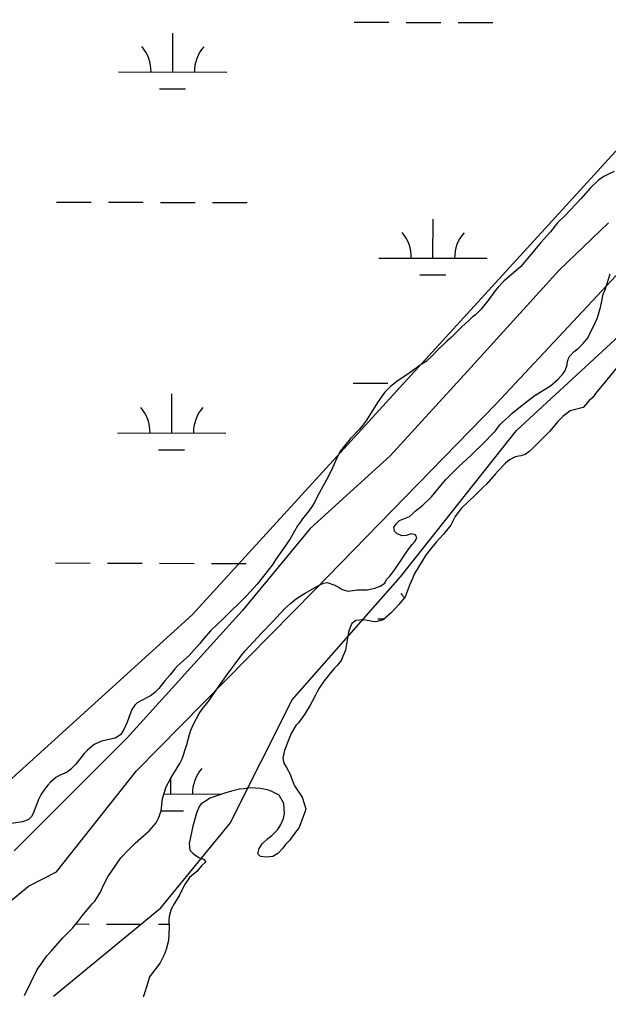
# Model space of a CAD drawing. Extents: x 3161665 to 3199565, y 885729 to 911164.
# Drawn here: x 3172695 to 3173239, y 905829 to 906724 of the extents above; entities that cross this region are included whole.
import ezdxf

# ---------------------------------------------------------------- set-up
doc = ezdxf.new("R2010")
doc.units = 0
for name, color, linetype in [('V-SITE-VEGE', 7, 'Continuous'), ('V-SURV-IDEN', 7, 'Continuous'), ('V-TOPO-SHOR', 7, 'Continuous'), ('V-WETL-SWMP', 7, 'Continuous')]:
    doc.layers.add(name, color=color, linetype=linetype)

msp = doc.modelspace()

# ---------------------------------------------------------------- linework, layer by layer
at = {"layer": 'V-SITE-VEGE'}
for p, q in [((3173238.61, 906535.93), (3173193.12, 906492.58)), ((3173134.64, 906369.06), (3173262.44, 906505.59)), ((3173193.12, 906492.58), (3173108.65, 906399.4)), ((3173108.65, 906399.4), (3173037.17, 906321.39)), ((3172967.85, 906197.86), (3173134.64, 906369.06)), ((3173037.17, 906321.39), (3172963.53, 906254.21)), ((3172963.53, 906254.21), (3172900.71, 906178.36)), ((3172803.24, 906031), (3172967.85, 906197.86)), ((3172900.71, 906178.36), (3172794.58, 906061.34)), ((3172794.58, 906061.34), (3172690.61, 905957.32)), ((3172729.6, 905937.81), (3172803.24, 906031)), ((3172703.6, 905924.81), (3172729.6, 905937.81)), ((3172664.61, 905892.31), (3172703.6, 905924.81))]:
    msp.add_line(p, q, dxfattribs=at)
at = {"layer": 'V-TOPO-SHOR'}
for points in [[(3173859.36, 907274.35), (3172854.65, 906174.75), (3172591.64, 905936.5)], [(3172726.72, 905823.19), (3172825.63, 905904.69), (3172889.77, 905982.74), (3172946.89, 906096.35), (3173046.66, 906209.87), (3173153.58, 906344.7), (3173538.22, 906699.27), (3173980, 907181.68)]]:
    msp.add_lwpolyline(points, dxfattribs=at)
at = {"layer": 'V-WETL-SWMP'}
for p, q in [((3173003.86, 906720.97), (3173035.86, 906720.88)), ((3173051.86, 906720.84), (3173083.86, 906720.75)), ((3173099.86, 906720.7), (3173131.86, 906720.62)), ((3172836.67, 906675), (3172836.77, 906711)), ((3172786.67, 906675.14), (3172886.67, 906674.86)), ((3172824.63, 906659.6), (3172848.63, 906659.54)), ((3172729.49, 906555.23), (3172761.49, 906555.14)), ((3172777.49, 906555.09), (3172809.49, 906555.01)), ((3172825.49, 906554.96), (3172857.49, 906554.87)), ((3172873.49, 906554.83), (3172905.49, 906554.74)), ((3173076.67, 906503.53), (3173076.77, 906539.53)), ((3173026.67, 906503.66), (3173126.67, 906503.39)), ((3173064.63, 906488.13), (3173088.63, 906488.06)), ((3173002.94, 906388.3), (3173034.94, 906388.21)), ((3172835.75, 906342.33), (3172835.85, 906378.33)), ((3172785.75, 906342.47), (3172885.75, 906342.19)), ((3172823.71, 906326.93), (3172847.71, 906326.86)), ((3172728.57, 906222.55), (3172760.57, 906222.46)), ((3172776.57, 906222.42), (3172808.57, 906222.33)), ((3172824.57, 906222.29), (3172856.57, 906222.2)), ((3172872.57, 906222.16), (3172904.57, 906222.07)), ((3173025.75, 906170.99), (3173031.84, 906170.97)), ((3172834.83, 906009.65), (3172834.87, 906024.27)), ((3172828.65, 906009.67), (3172881.92, 906009.52)), ((3172825.93, 905994.25), (3172846.79, 905994.19)), ((3172747.51, 905889.82), (3172759.66, 905889.79)), ((3172775.66, 905889.75), (3172807.66, 905889.66)), ((3172823.66, 905889.61), (3172833.28, 905889.59))]:
    msp.add_line(p, q, dxfattribs=at)
for points in [[(3173243.83, 906583.28), (3173237.83, 906580.72), (3173234.23, 906578.75), (3173229.22, 906575.38), (3173221.8, 906568.24), (3173212.96, 906558.11), (3173198.71, 906542.82), (3173191.48, 906536.08), (3173185.05, 906527.93), (3173176.02, 906518), (3173165.77, 906505.29), (3173157.33, 906495.56), (3173142.09, 906482.27), (3173136.67, 906476.91), (3173133.66, 906473.14), (3173128.03, 906465.38), (3173121.19, 906456.44), (3173115.57, 906450.88), (3173112.97, 906449.3), (3173109.76, 906446.13), (3173102.94, 906439.98), (3173093.71, 906430.65), (3173089.49, 906426.88), (3173080.27, 906418.15), (3173076.45, 906413.98), (3173070.43, 906408.23), (3173065.83, 906405.46), (3173054.4, 906397.14), (3173050, 906394.37), (3173043.39, 906389.82), (3173037.57, 906385.26), (3173032.35, 906379.9), (3173029.74, 906376.72), (3173026.12, 906371.36), (3173022.3, 906365.59), (3173015.45, 906354.25), (3173011.83, 906349.28), (3173009.02, 906345.91), (3173000.59, 906337.37), (3172991.54, 906325.85), (3172989.12, 906321.87), (3172987.31, 906318.09), (3172984.27, 906310.92), (3172980.03, 906301.96)], [(3173202.25, 906412.59), (3173206.87, 906417.55), (3173210.48, 906420.33), (3173215.29, 906424.89), (3173219.91, 906430.45), (3173221.94, 906435.23), (3173224.36, 906440.01), (3173227.99, 906447.97), (3173231.04, 906457.93), (3173232.47, 906463.91), (3173233.71, 906470.29), (3173235.33, 906474.47), (3173240.2, 906489.01)], [(3172992.91, 906198.22), (3172998.49, 906196.59), (3173007.07, 906197.74), (3173010.27, 906197.92), (3173016.05, 906197.69), (3173023.05, 906199.25), (3173028.05, 906201.22), (3173032.25, 906203.99), (3173033.87, 906207.37), (3173036.88, 906210.55), (3173040.9, 906215.51), (3173049.15, 906228.04), (3173053.58, 906234.4), (3173057.4, 906239.57), (3173059.81, 906242.35), (3173061.82, 906245.73), (3173060.64, 906248.53), (3173056.65, 906249.35), (3173051.86, 906247.98), (3173048.06, 906247.6), (3173043.49, 906249.82), (3173041.3, 906252.03), (3173040.52, 906255.63), (3173043.34, 906259.4), (3173045.75, 906261.59), (3173054.95, 906265.53), (3173057.76, 906267.91), (3173060.16, 906270.29), (3173067.38, 906275.84), (3173075.41, 906283.57), (3173088.26, 906299.07), (3173100.51, 906311.57), (3173111.54, 906321.49), (3173114.95, 906325.06), (3173121.77, 906331.41), (3173134.22, 906344.51), (3173138.44, 906349.88), (3173140.65, 906352.26), (3173146.26, 906357.22), (3173149.27, 906360.2), (3173157.49, 906366.94), (3173167.31, 906374.47), (3173171.52, 906377.63), (3173185.14, 906385.94), (3173191.96, 906391.89), (3173196.78, 906397.25), (3173198.59, 906400.04), (3173200.41, 906405.21), (3173200.83, 906408.4), (3173202.25, 906412.59)], [(3173247.64, 906404.73), (3173236.98, 906391.42), (3173226.54, 906378.7), (3173224.12, 906374.93), (3173220.71, 906372.35), (3173217.3, 906368.18), (3173215.09, 906365.8), (3173203.3, 906362.67), (3173196.48, 906357.72), (3173191.67, 906352.95), (3173187.45, 906347.59), (3173184.03, 906343.82), (3173168.38, 906328.14), (3173164.97, 906324.96), (3173161.76, 906322.59), (3173157.76, 906321.21), (3173152.57, 906320.44), (3173147.17, 906317.68), (3173143.56, 906314.7), (3173136.73, 906307.56), (3173134.32, 906304.58), (3173125.89, 906295.05)], [(3172980.03, 906301.96), (3172970.15, 906284.26), (3172967.33, 906278.28), (3172965.31, 906274.9), (3172962.5, 906270.93), (3172956.27, 906263.18), (3172954.46, 906260.59), (3172951.84, 906256.82), (3172949.02, 906251.84), (3172944.99, 906244.68), (3172939.36, 906236.93), (3172934.33, 906229.57), (3172931.51, 906225.4), (3172928.49, 906220.43), (3172914.42, 906202.94), (3172904.78, 906192.42), (3172883.11, 906170.98), (3172871.67, 906160.07), (3172865.25, 906152.92), (3172861.63, 906148.35), (3172856.61, 906142.39), (3172851.79, 906137.43), (3172843.77, 906130.09), (3172841.16, 906127.91), (3172838.55, 906124.93), (3172834.13, 906119.17), (3172829.51, 906113.81), (3172823.88, 906106.85), (3172820.27, 906103.28), (3172816.26, 906100.11), (3172813.06, 906098.53), (3172804.05, 906093.59), (3172801.64, 906091.41), (3172799.02, 906087.43), (3172795.79, 906079.27), (3172794.77, 906075.88), (3172791.33, 906068.32), (3172788.52, 906064.14), (3172783.71, 906061.18), (3172771.12, 906058.25), (3172764.12, 906055.3), (3172758.1, 906050.14), (3172755.09, 906046.97), (3172747.26, 906037.03), (3172742.64, 906032.47), (3172739.43, 906029.89), (3172732.83, 906026.93), (3172729.03, 906024.76), (3172724.01, 906020.4), (3172721.4, 906017.62), (3172718.79, 906014.44), (3172715.37, 906009.47), (3172712.95, 906004.69), (3172707.89, 905991.75), (3172706.47, 905988.96), (3172703.26, 905985.79), (3172698.26, 905984.02), (3172683.68, 905981.9)], [(3173125.89, 906295.05), (3173122.68, 906292.07), (3173115.65, 906284.92), (3173103.01, 906273.22), (3173100.4, 906270.04), (3173097.18, 906265.27), (3173093.15, 906257.31), (3173086.32, 906249.16), (3173079.49, 906241.62), (3173070.45, 906230.49), (3173059.37, 906212.19), (3173058.15, 906209.01), (3173054.92, 906202.04), (3173053.5, 906197.66), (3173051.07, 906191.29), (3173045.24, 906184.33), (3173041.43, 906180.36), (3173038.21, 906176.59), (3173030.79, 906170.05), (3173024, 906168.29), (3173021.01, 906168.5), (3173012.83, 906170.15), (3173005.45, 906169.59), (3173001.84, 906166.81), (3173000.62, 906164.03), (3172998.8, 906158.65), (3172995.91, 906142.1), (3172991.87, 906132.74), (3172988.45, 906128.17), (3172985.64, 906125.19), (3172981.22, 906120.03), (3172976.4, 906113.87), (3172971.77, 906107.11), (3172969.76, 906103.93), (3172968.34, 906100.74), (3172965.31, 906094.77), (3172963.3, 906091.59), (3172958.26, 906082.84), (3172952.63, 906075.29), (3172950.22, 906072.7), (3172946.19, 906065.94), (3172944.37, 906061.56), (3172939.92, 906049.61), (3172938.28, 906042.64), (3172939.05, 906038.04), (3172941.63, 906034.04), (3172944.98, 906027.83), (3172946.16, 906024.23), (3172948.92, 906017.03), (3172956.04, 906006.81), (3172959.38, 905996.02), (3172958.56, 905992.83), (3172955.52, 905984.46), (3172952.89, 905978.09), (3172950.88, 905975.71), (3172944.04, 905966.57), (3172940.83, 905963.19), (3172938.22, 905959.81), (3172933.6, 905954.65), (3172929, 905952.08), (3172923, 905951.32), (3172917.62, 905952.15), (3172915.24, 905954.35), (3172916.26, 905959.34), (3172919.28, 905963.71), (3172924.5, 905968.47), (3172928.1, 905971.25), (3172933.72, 905976.8), (3172936.54, 905981.38), (3172938.77, 905987.15), (3172939.79, 905991.54), (3172939.25, 906000.92), (3172934.9, 906008.53), (3172927.53, 906012.16), (3172924.15, 906013.38), (3172917.37, 906014.81), (3172908.59, 906015.26), (3172902.6, 906014.3), (3172898.21, 906014.12), (3172891.01, 906012.36), (3172885.62, 906010.8), (3172870.82, 906005.69), (3172867.41, 906003.32), (3172863.01, 906000.55), (3172861, 905997.96), (3172858.57, 905991.99), (3172855.11, 905980.03), (3172851.83, 905964.09), (3172852.39, 905957.9), (3172855.57, 905954.89), (3172858.15, 905952.88), (3172861.33, 905950.86), (3172865.12, 905949.44), (3172867.1, 905947.04), (3172863.29, 905943.47), (3172858.87, 905938.3), (3172852.25, 905932.55), (3172847.62, 905925.79), (3172843.18, 905916.84), (3172837.95, 905908.48), (3172835.13, 905903.51)], [(3172700.05, 905823.86), (3172711.76, 905847.74), (3172714.98, 905852.51), (3172720.61, 905860.46), (3172725.02, 905865.03), (3172735.47, 905876.95), (3172740.29, 905882.11), (3172744.3, 905886.08), (3172749.92, 905892.63), (3172753.54, 905897.6), (3172762.38, 905908.33), (3172764.79, 905910.91), (3172770.23, 905919.06), (3172772.65, 905924.84), (3172776.89, 905933.19), (3172788.96, 905950.69), (3172796.39, 905958.63), (3172802.01, 905964.19), (3172815.05, 905975.69), (3172821.47, 905983.04), (3172823.49, 905987.22), (3172825.93, 905994.19), (3172827.39, 906005.56), (3172830.64, 906016.12), (3172834.88, 906024.27), (3172843.13, 906037.6), (3172845.55, 906041.98), (3172849.82, 906055.32), (3172852.26, 906064.49), (3172853.48, 906068.48), (3172855.91, 906074.05), (3172860.95, 906083.8), (3172863.97, 906087.97), (3172870.2, 906095.92), (3172873.42, 906100.3), (3172879.05, 906108.25), (3172886.29, 906118.98), (3172899.36, 906136.67), (3172903.38, 906141.64), (3172918.44, 906157.92), (3172928.68, 906168.44), (3172939.72, 906180.15), (3172945.34, 906185.11), (3172950.95, 906189.67), (3172958.36, 906194.42), (3172967.37, 906199.76), (3172972.37, 906202.52), (3172975.58, 906203.9), (3172978.97, 906204.48), (3172986.14, 906202.25), (3172990.32, 906200.03), (3172992.91, 906198.22)], [(3172835.13, 905903.51), (3172833.29, 905896.74), (3172833.08, 905893.54), (3172833.44, 905886.56), (3172832.77, 905874.59), (3172830.73, 905866.42), (3172828.91, 905861.44), (3172825.07, 905854.07), (3172815.42, 905840.96), (3172812.98, 905832.79), (3172808.52, 905819.44)]]:
    msp.add_lwpolyline(points, dxfattribs=at)
for centre, start, end in [((3172781.43, 906675.63), 359.06985, 40.6135), ((3172891.91, 906675.32), 139.06984, 180.6135), ((3173021.43, 906504.15), 359.06985, 40.6135), ((3173131.91, 906503.85), 139.06984, 180.6135), ((3172780.51, 906342.96), 359.06985, 40.6135), ((3172890.99, 906342.65), 139.06984, 180.6135), ((3173020.51, 906171.48), 32.36491, 40.6135), ((3172890.08, 906009.98), 139.06984, 180.6135)]:
    msp.add_arc(centre, 35.25, start, end, dxfattribs=at)

# ---------------------------------------------------------------- texts
at = {"layer": 'V-SURV-IDEN'}
msp.add_text('233+06.8', height=100, rotation=44.00889, dxfattribs=at).set_placement((3173080.33, 905488.36))

doc.saveas('drawing.dxf')
